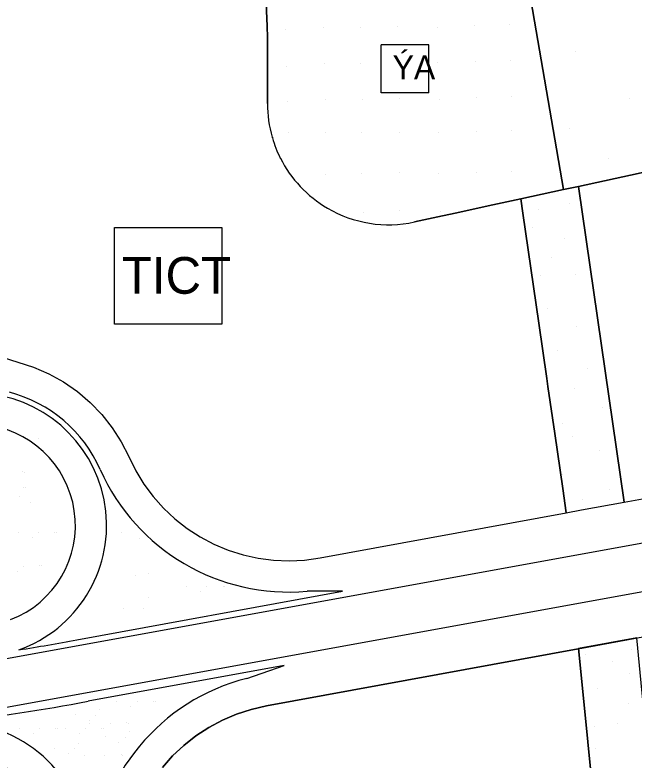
# Model space of a CAD drawing. Extents: x 419109 to 421295, y 4452223 to 4457798.
# Drawn here: x 420199.2 to 420367.7, y 4453711.7 to 4453914.6 of the extents above; entities that cross this region are included whole.
import ezdxf

# ---------------------------------------------------------------- set-up
doc = ezdxf.new("R2010")
doc.units = 0
for name, color, linetype in [('ADAKENARI', 7, 'Continuous'), ('Default', 7, 'Continuous'), ('KALDIRIM', 7, 'Continuous'), ('LJ_SEMBOL', 7, 'Continuous'), ('PL_AYA_PARK_DINLENME', 7, 'Continuous'), ('PL_SAY_DINI_TESIS', 7, 'Continuous'), ('PL_TİCK', 7, 'Continuous'), ('PL_TİCT', 7, 'Continuous'), ('SM_SEMBOL', 7, 'Continuous'), ('TR_DINITESIS', 7, 'Continuous'), ('TR_PARKALANI', 7, 'Continuous'), ('TR_TİCK', 7, 'Continuous'), ('TR_TİCT', 7, 'Continuous')]:
    doc.layers.add(name, color=color, linetype=linetype)

# ---------------------------------------------------------------- blocks, each defined once
blk = doc.blocks.new('POINT_DISPLAY')
at = {"layer": 'Default'}
blk.add_line((0, 0), (0, 0), dxfattribs=at)

msp = doc.modelspace()

# ---------------------------------------------------------------- linework, layer by layer
at = {"layer": 'ADAKENARI'}
for p, q in [((420267.79, 4453913.14), (420267.63, 4453919.28)), ((420267.82, 4453911.94), (420267.79, 4453913.14)), ((420267.92, 4453907.95), (420267.82, 4453911.94)), ((420267.92, 4453905.6), (420267.92, 4453907.95)), ((420267.92, 4453890.6), (420267.92, 4453905.6)), ((420267.92, 4453890.44), (420267.92, 4453890.6)), ((420329.28, 4453862.83), (420319.01, 4453860.6)), ((420336.89, 4453864.49), (420329.28, 4453862.83)), ((420337.45, 4453860.6), (420336.89, 4453864.49)), ((420314.28, 4453859.57), (420307.94, 4453858.19)), ((420319.01, 4453860.6), (420314.28, 4453859.57)), ((420339.62, 4453845.6), (420337.45, 4453860.6)), ((420341.79, 4453830.6), (420339.62, 4453845.6)), ((420343.96, 4453815.6), (420341.79, 4453830.6)), ((420195.73, 4453821.36), (420200, 4453820.03)), ((420200, 4453820.03), (420204.25, 4453818.68)), ((420204.25, 4453818.68), (420208.46, 4453816.87)), ((420208.46, 4453816.87), (420212.46, 4453814.64)), ((420212.46, 4453814.64), (420216.23, 4453812.03)), ((420344.28, 4453813.37), (420343.96, 4453815.6)), ((420216.23, 4453812.03), (420219.71, 4453809.06)), ((420346.12, 4453800.6), (420344.28, 4453813.37)), ((420219.71, 4453809.06), (420222.89, 4453805.76)), ((420222.89, 4453805.76), (420225.71, 4453802.16)), ((420225.71, 4453802.16), (420228.17, 4453798.29)), ((420348.29, 4453785.6), (420346.12, 4453800.6)), ((420228.17, 4453798.29), (420230.18, 4453794.31)), ((420230.18, 4453794.31), (420232.11, 4453790.41)), ((420232.11, 4453790.41), (420234.32, 4453786.81)), ((420234.32, 4453786.81), (420236.85, 4453783.42)), ((420349.24, 4453779.01), (420348.29, 4453785.6)), ((420236.85, 4453783.42), (420239.66, 4453780.26)), ((420239.66, 4453780.26), (420242.75, 4453777.37)), ((420282.3, 4453766.72), (420349.24, 4453779.01)), ((420242.75, 4453777.37), (420246.07, 4453774.76)), ((420246.07, 4453774.76), (420249.62, 4453772.46)), ((420249.62, 4453772.46), (420253.36, 4453770.49)), ((420253.36, 4453770.49), (420257.26, 4453768.85)), ((420257.26, 4453768.85), (420261.29, 4453767.57)), ((420261.29, 4453767.57), (420265.41, 4453766.65)), ((420265.41, 4453766.65), (420269.61, 4453766.1)), ((420269.61, 4453766.1), (420273.83, 4453765.93)), ((420273.83, 4453765.93), (420278.05, 4453766.13)), ((420278.05, 4453766.13), (420282.3, 4453766.72)), ((420352.47, 4453741.99), (420378.31, 4453746.73)), ((420267.65, 4453726.41), (420352.47, 4453741.99)), ((420259.53, 4453724.17), (420263.52, 4453725.46)), ((420263.52, 4453725.46), (420267.65, 4453726.41)), ((420255.68, 4453722.53), (420259.53, 4453724.17)), ((420251.99, 4453720.56), (420255.68, 4453722.53)), ((420248.48, 4453718.27), (420251.99, 4453720.56)), ((420245.19, 4453715.68), (420248.48, 4453718.27)), ((420242.14, 4453712.81), (420245.19, 4453715.68)), ((420239.35, 4453709.68), (420242.14, 4453712.81))]:
    msp.add_line(p, q, dxfattribs=at)
for points in [[(420431.97, 4453895.41), (420411.52, 4453988.12), (420405.55, 4453991.97), (420329.76, 4453975.85), (420335.42, 4453942.99), (420348.53, 4453867.02), (420352.56, 4453867.9), (420434.12, 4453885.64), (420431.97, 4453895.41)], [(420307.94, 4453858.19), (420314.28, 4453859.57), (420319.01, 4453860.6), (420329.28, 4453862.83), (420336.89, 4453864.49), (420348.53, 4453867.02), (420335.42, 4453942.99), (420267.63, 4453919.28), (420267.79, 4453913.14), (420267.82, 4453911.94), (420267.92, 4453907.95), (420267.92, 4453905.6), (420267.92, 4453890.6), (420267.92, 4453890.44)], [(420406.09, 4453789.45), (420409.61, 4453790.07), (420431.89, 4453793.55), (420437.99, 4453796.49), (420442.54, 4453800.15), (420443.72, 4453801.66), (420445.94, 4453805.66), (420447.49, 4453809.97), (420448.33, 4453814.46), (420448.44, 4453819.04), (420447.81, 4453823.57), (420434.12, 4453885.64), (420352.56, 4453867.9), (420364.99, 4453781.9), (420379, 4453784.48), (420406.09, 4453789.45)], [(420269.22, 4453881.28), (420269.28, 4453881.29), (420269.28, 4453881.07)], [(420271.44, 4453875.6), (420271.5, 4453875.6), (420271.46, 4453875.58)], [(420271.46, 4453875.58), (420271.44, 4453875.6)], [(420339.62, 4453845.6), (420341.79, 4453830.6), (420343.96, 4453815.6), (420344.28, 4453813.37), (420346.12, 4453800.6), (420348.29, 4453785.6), (420349.24, 4453779.01), (420353.43, 4453779.78), (420364.99, 4453781.9), (420352.56, 4453867.9), (420348.53, 4453867.02), (420336.89, 4453864.49), (420337.45, 4453860.6), (420339.62, 4453845.6)], [(420284.25, 4453861.96), (420284.28, 4453862), (420284.28, 4453861.94)], [(420284.28, 4453861.94), (420284.25, 4453861.96)], [(420216.08, 4453744.39), (420288.33, 4453757.66), (420278.75, 4453757.66)], [(420352.63, 4453742.02), (420352.8, 4453740.33), (420359.83, 4453669.27)], [(420262.29, 4453733.93), (420272.51, 4453737.47), (420219.15, 4453727.67)]]:
    msp.add_lwpolyline(points, dxfattribs=at)
for centre, radius, start, end in [((420300.92, 4453890.44), 33, 180, 196.1172), ((420300.92, 4453890.44), 33, 196.1172, 196.4879), ((420300.92, 4453890.44), 33, 196.4879, 206.7167), ((420300.92, 4453890.44), 33, 206.7604, 239.6573), ((420300.92, 4453890.44), 33, 239.7128, 282.2726), ((420188.17, 4453775.58), 36, 289.6627, 159.3634), ((420188.17, 4453775.58), 37.5, 23.8785, 75.2456), ((420188.17, 4453775.58), 27.5, 290.999, 162.9392), ((420273.66, 4453813.43), 56, 203.8785, 275.2125), ((420091.18, 4454424.52), 691.5, 279.07782, 280.40645), ((420276.18, 4453679.68), 56, 104.3618, 176.2103), ((420091.18, 4454424.52), 708.5, 277.35602, 280.40645), ((420182.88, 4453685.86), 36, 191.2883, 91.5799), ((420182.88, 4453685.86), 27.5, 191.0918, 81.5916)]:
    msp.add_arc(centre, radius, start, end, dxfattribs=at)
at = {"layer": 'KALDIRIM'}
for p, q in [((420432.49, 4453782.09), (420172.91, 4453734.83)), ((420454.01, 4453772.8), (420174.53, 4453721.91))]:
    msp.add_line(p, q, dxfattribs=at)
at = {"layer": 'LJ_SEMBOL'}
msp.add_lwpolyline([(420226.3, 4453856.72), (420255.51, 4453856.72), (420255.51, 4453830.37), (420226.3, 4453830.37)], close=True, dxfattribs=at)
at = {"layer": 'PL_AYA_PARK_DINLENME'}
for points in [[(420434.12, 4453885.64), (420431.97, 4453895.41), (420411.52, 4453988.12), (420405.55, 4453991.97), (420329.76, 4453975.85), (420335.42, 4453942.99), (420348.53, 4453867.02), (420352.56, 4453867.9), (420434.12, 4453885.64)], [(420364.99, 4453781.9), (420352.56, 4453867.9), (420348.53, 4453867.02), (420336.89, 4453864.49), (420337.45, 4453860.6), (420339.62, 4453845.6), (420341.79, 4453830.6), (420343.96, 4453815.6), (420344.28, 4453813.37), (420346.12, 4453800.6), (420348.29, 4453785.6), (420349.24, 4453779.01), (420353.43, 4453779.78), (420364.99, 4453781.9)], [(420216.08, 4453744.39), (420288.33, 4453757.66), (420278.75, 4453757.66)], [(420367.01, 4453670.59), (420375.68, 4453671.57), (420369.63, 4453732.7), (420368.42, 4453744.92), (420352.63, 4453742.02), (420352.8, 4453740.33), (420359.83, 4453669.27)], [(420262.29, 4453733.93), (420272.51, 4453737.47), (420219.15, 4453727.67)]]:
    msp.add_lwpolyline(points, dxfattribs=at)
for centre, radius, start, end in [((420188.17, 4453775.58), 36, 289.6627, 159.3634), ((420188.17, 4453775.58), 37.5, 23.8785, 75.2456), ((420188.17, 4453775.58), 27.5, 290.999, 162.9392), ((420273.66, 4453813.43), 56, 203.8785, 275.2125), ((420091.18, 4454424.52), 691.5, 279.07782, 280.40645), ((420276.18, 4453679.68), 56, 104.3618, 176.2103), ((420091.18, 4454424.52), 708.5, 277.35602, 280.40645), ((420182.88, 4453685.86), 36, 191.2883, 91.5799), ((420182.88, 4453685.86), 27.5, 191.0918, 81.5916)]:
    msp.add_arc(centre, radius, start, end, dxfattribs=at)
at = {"layer": 'PL_SAY_DINI_TESIS'}
for points in [[(420335.42, 4453942.99), (420267.63, 4453919.28), (420267.79, 4453913.14), (420267.82, 4453911.94), (420267.92, 4453907.95), (420267.92, 4453905.6), (420267.92, 4453890.6), (420267.92, 4453890.44)], [(420307.94, 4453858.19), (420314.28, 4453859.57), (420319.01, 4453860.6), (420329.28, 4453862.83), (420336.89, 4453864.49), (420348.53, 4453867.02), (420335.42, 4453942.99)], [(420269.22, 4453881.28), (420269.28, 4453881.29), (420269.28, 4453881.07)], [(420271.44, 4453875.6), (420271.5, 4453875.6), (420271.46, 4453875.58)], [(420284.25, 4453861.96), (420284.28, 4453862), (420284.28, 4453861.94)]]:
    msp.add_lwpolyline(points, dxfattribs=at)
for start, end in [(180, 196.1172), (196.4879, 206.7167), (206.7604, 239.6573), (239.7128, 282.2726)]:
    msp.add_arc((420300.92, 4453890.44), 33, start, end, dxfattribs=at)
at = {"layer": 'PL_TİCK'}
msp.add_lwpolyline([(420379, 4453784.48), (420406.09, 4453789.45), (420409.61, 4453790.07), (420431.89, 4453793.55), (420437.99, 4453796.49), (420442.54, 4453800.15), (420443.72, 4453801.66), (420445.94, 4453805.66), (420447.49, 4453809.97), (420448.33, 4453814.46), (420448.44, 4453819.04), (420447.81, 4453823.57), (420434.12, 4453885.64), (420352.56, 4453867.9), (420364.99, 4453781.9), (420379, 4453784.48)], dxfattribs=at)
at = {"layer": 'PL_TİCT'}
for points in [[(420267.92, 4453890.44), (420267.92, 4453890.6), (420267.92, 4453905.6), (420267.92, 4453907.95), (420267.82, 4453911.94), (420267.79, 4453913.14), (420267.63, 4453919.28), (420267.6, 4453920.6), (420267.59, 4453920.83), (420267.79, 4453924.14)], [(420271.46, 4453875.58), (420271.44, 4453875.6)], [(420195.73, 4453821.36), (420200, 4453820.03), (420204.25, 4453818.68), (420208.46, 4453816.87), (420212.46, 4453814.64), (420216.23, 4453812.03), (420219.71, 4453809.06), (420222.89, 4453805.76), (420225.71, 4453802.16), (420228.17, 4453798.29), (420230.18, 4453794.31), (420232.11, 4453790.41), (420234.32, 4453786.81), (420236.85, 4453783.42), (420239.66, 4453780.26), (420242.75, 4453777.37), (420246.07, 4453774.76), (420249.62, 4453772.46), (420253.36, 4453770.49), (420257.26, 4453768.85), (420261.29, 4453767.57), (420265.41, 4453766.65), (420269.61, 4453766.1), (420273.83, 4453765.93), (420278.05, 4453766.13), (420282.3, 4453766.72), (420349.24, 4453779.01), (420348.29, 4453785.6), (420346.12, 4453800.6), (420344.28, 4453813.37), (420343.96, 4453815.6), (420341.79, 4453830.6), (420339.62, 4453845.6), (420337.45, 4453860.6), (420336.89, 4453864.49), (420329.28, 4453862.83), (420319.01, 4453860.6), (420314.28, 4453859.57), (420307.94, 4453858.19)], [(420284.28, 4453861.94), (420284.25, 4453861.96)], [(420359.83, 4453669.27), (420352.8, 4453740.33), (420352.63, 4453742.02), (420352.47, 4453741.99), (420267.65, 4453726.41), (420263.52, 4453725.46), (420259.53, 4453724.17), (420255.68, 4453722.53), (420251.99, 4453720.56), (420248.48, 4453718.27), (420245.19, 4453715.68), (420242.14, 4453712.81), (420239.35, 4453709.68)]]:
    msp.add_lwpolyline(points, dxfattribs=at)
for start, end in [(180, 196.1172), (196.1172, 196.4879), (196.4879, 206.7167), (206.7604, 239.6573), (239.7128, 282.2726)]:
    msp.add_arc((420300.92, 4453890.44), 33, start, end, dxfattribs=at)
at = {"layer": 'SM_SEMBOL'}
for points in [[(420311.88, 4453906.39), (420298.88, 4453906.39)], [(420298.88, 4453893.39), (420298.88, 4453906.39)], [(420311.88, 4453893.39), (420311.88, 4453906.39)], [(420311.88, 4453893.39), (420298.88, 4453893.39)]]:
    msp.add_lwpolyline(points, dxfattribs=at)
at = {"layer": 'TR_TİCK'}
msp.add_lwpolyline([(420448.44, 4453819.04), (420447.81, 4453823.57), (420434.12, 4453885.64), (420352.56, 4453867.9), (420364.99, 4453781.9), (420379, 4453784.48), (420406.09, 4453789.45), (420409.61, 4453790.07), (420431.89, 4453793.55), (420437.99, 4453796.49), (420442.54, 4453800.15), (420443.72, 4453801.66), (420445.94, 4453805.66), (420447.49, 4453809.97), (420448.33, 4453814.46), (420448.44, 4453819.04)], dxfattribs=at)
at = {"layer": 'TR_TİCT'}
for points in [[(420267.82, 4453911.94), (420267.79, 4453913.14), (420267.63, 4453919.28), (420267.6, 4453920.6), (420267.59, 4453920.83), (420267.79, 4453924.14), (420173.09, 4453927.3)], [(420267.92, 4453890.44), (420267.92, 4453890.6), (420267.92, 4453905.6), (420267.92, 4453907.95), (420267.82, 4453911.94)], [(420271.46, 4453875.58), (420271.44, 4453875.6)], [(420195.73, 4453821.36), (420200, 4453820.03), (420204.25, 4453818.68), (420208.46, 4453816.87), (420212.46, 4453814.64), (420216.23, 4453812.03), (420219.71, 4453809.06), (420222.89, 4453805.76), (420225.71, 4453802.16), (420228.17, 4453798.29), (420230.18, 4453794.31), (420232.11, 4453790.41), (420234.32, 4453786.81), (420236.85, 4453783.42), (420239.66, 4453780.26), (420242.75, 4453777.37), (420246.07, 4453774.76), (420249.62, 4453772.46), (420253.36, 4453770.49), (420257.26, 4453768.85), (420261.29, 4453767.57), (420265.41, 4453766.65), (420269.61, 4453766.1), (420273.83, 4453765.93), (420278.05, 4453766.13), (420282.3, 4453766.72), (420349.24, 4453779.01), (420348.29, 4453785.6), (420346.12, 4453800.6), (420344.28, 4453813.37), (420343.96, 4453815.6), (420341.79, 4453830.6), (420339.62, 4453845.6), (420337.45, 4453860.6), (420336.89, 4453864.49), (420329.28, 4453862.83), (420319.01, 4453860.6), (420314.28, 4453859.57), (420307.94, 4453858.19)], [(420284.28, 4453861.94), (420284.25, 4453861.96)], [(420226.3, 4453830.37), (420226.3, 4453856.72), (420255.51, 4453856.72), (420255.51, 4453830.37), (420226.3, 4453830.37)], [(420359.83, 4453669.27), (420352.8, 4453740.33), (420352.63, 4453742.02), (420352.47, 4453741.99), (420267.65, 4453726.41), (420263.52, 4453725.46), (420259.53, 4453724.17), (420255.68, 4453722.53), (420251.99, 4453720.56), (420248.48, 4453718.27), (420245.19, 4453715.68), (420242.14, 4453712.81), (420239.35, 4453709.68)]]:
    msp.add_lwpolyline(points, dxfattribs=at)
for start, end in [(180, 196.1172), (196.1172, 196.4879), (196.4879, 206.7167), (206.7604, 239.6573), (239.7128, 282.2726)]:
    msp.add_arc((420300.92, 4453890.44), 33, start, end, dxfattribs=at)

# ---------------------------------------------------------------- block references
at = {"layer": 'TR_DINITESIS', "xscale": 0.1, "yscale": 0.10000000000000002}
for p in [(420303.21, 4453911.52), (420324.18, 4453911.68), (420333.75, 4453912), (420272.86, 4453910.56), (420283.11, 4453911.05), (420293.26, 4453911.05), (420314.23, 4453911.21), (420283.44, 4453901.37), (420293.2, 4453901.47), (420303.53, 4453901.75), (420314.17, 4453901.63), (420324.5, 4453901.91), (420334.07, 4453902.24), (420273.18, 4453900.55), (420283.71, 4453891.43), (420293.85, 4453891.43), (420303.81, 4453891.91), (420314.83, 4453891.6), (420324.78, 4453892.07), (420334.35, 4453892.39), (420273.46, 4453890.94), (420334.49, 4453883.16), (420273.6, 4453882.68), (420283.85, 4453882.68), (420293.62, 4453882.49), (420303.95, 4453882.68), (420314.59, 4453882.65), (420324.92, 4453882.84), (420283.85, 4453871.21), (420293.62, 4453871.31), (420303.95, 4453871.59), (420314.59, 4453871.47), (420324.92, 4453871.75), (420334.49, 4453872.07), (420294, 4453860.88), (420303.95, 4453861.35), (420314.97, 4453861.04)]:
    msp.add_blockref('POINT_DISPLAY', p, dxfattribs=at)
at = {"layer": 'TR_PARKALANI', "xscale": 0.1, "yscale": 0.10000000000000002}
for p in [(420351.66, 4453904.66), (420366.46, 4453891.93), (420350.18, 4453883.64), (420360.84, 4453875.35), (420350.03, 4453863.22), (420341.6, 4453861.59), (420340.12, 4453856.71), (420348.7, 4453853.6), (420345.15, 4453848.42), (420342.19, 4453843.69), (420351.81, 4453843.83), (420344.11, 4453834.66), (420352.1, 4453829.77), (420346.78, 4453823.12), (420354.92, 4453818.38), (420351.51, 4453812.9), (420359.06, 4453807.58), (420348.11, 4453803.29), (420351.07, 4453799.88), (420205.65, 4453799.14), (420358.17, 4453795.89), (420201.37, 4453790.37), (420201.81, 4453789.93), (420348.26, 4453789.52), (420201.59, 4453785.91), (420202.12, 4453785.83), (420361.13, 4453785.38), (420200.33, 4453783.45), (420203.43, 4453781.91), (420353.58, 4453782.72), (420200.09, 4453773.67), (420205.58, 4453773.6), (420209.97, 4453773.75), (420210.49, 4453773.67), (420228.23, 4453773.69), (420203.88, 4453772.26), (420233.22, 4453772.09), (420201.59, 4453764.47), (420205.97, 4453764.62), (420206.5, 4453764.54), (420199.88, 4453763.13), (420231.94, 4453762), (420235.49, 4453762.42), (420245.98, 4453758.91), (420249.76, 4453757.49), (420251.47, 4453758.84), (420255.85, 4453758.99), (420256.38, 4453758.91), (420235.49, 4453756.01), (420228.73, 4453752.94), (420234.22, 4453752.87), (420367.01, 4453741.8), (420354.43, 4453740.47), (420361.83, 4453738.55), (420366.56, 4453735.29), (420357.68, 4453731.15), (420226.99, 4453727.61), (420232.48, 4453727.53), (420236.86, 4453727.68), (420237.39, 4453727.61), (420366.12, 4453727.01), (420222.23, 4453725.37), (420230.77, 4453726.19), (420215.61, 4453723.95), (420221.1, 4453723.88), (420219.39, 4453722.54), (420219.62, 4453721.72), (420225.11, 4453721.65), (420229.5, 4453721.8), (420230.02, 4453721.72), (420356.94, 4453720.79), (420363.09, 4453721.53), (420200.41, 4453720.3), (420204.2, 4453718.88), (420205.91, 4453720.23), (420210.29, 4453720.38), (420210.82, 4453720.3), (420213, 4453720.3), (420216.79, 4453718.88), (420218.49, 4453720.23), (420222.88, 4453720.38), (420223.41, 4453720.3), (420230.37, 4453719.43), (420223.75, 4453718.01), (420229.24, 4453717.93), (420209.98, 4453714.77), (420215.47, 4453714.7), (420216.6, 4453716.19), (420227.53, 4453716.59), (420357.24, 4453714.87), (420213.76, 4453713.35), (420218.22, 4453713), (420223.71, 4453712.92), (420228.1, 4453713.07), (420228.62, 4453713)]:
    msp.add_blockref('POINT_DISPLAY', p, dxfattribs=at)

# ---------------------------------------------------------------- texts
at = {"layer": 'LJ_SEMBOL'}
msp.add_text('TICT', height=10, dxfattribs=at).set_placement((420228.33, 4453838.65))
at = {"layer": 'SM_SEMBOL'}
msp.add_text('ÝA', height=6.5, dxfattribs=at).set_placement((420302, 4453897.03))

doc.saveas('drawing.dxf')
